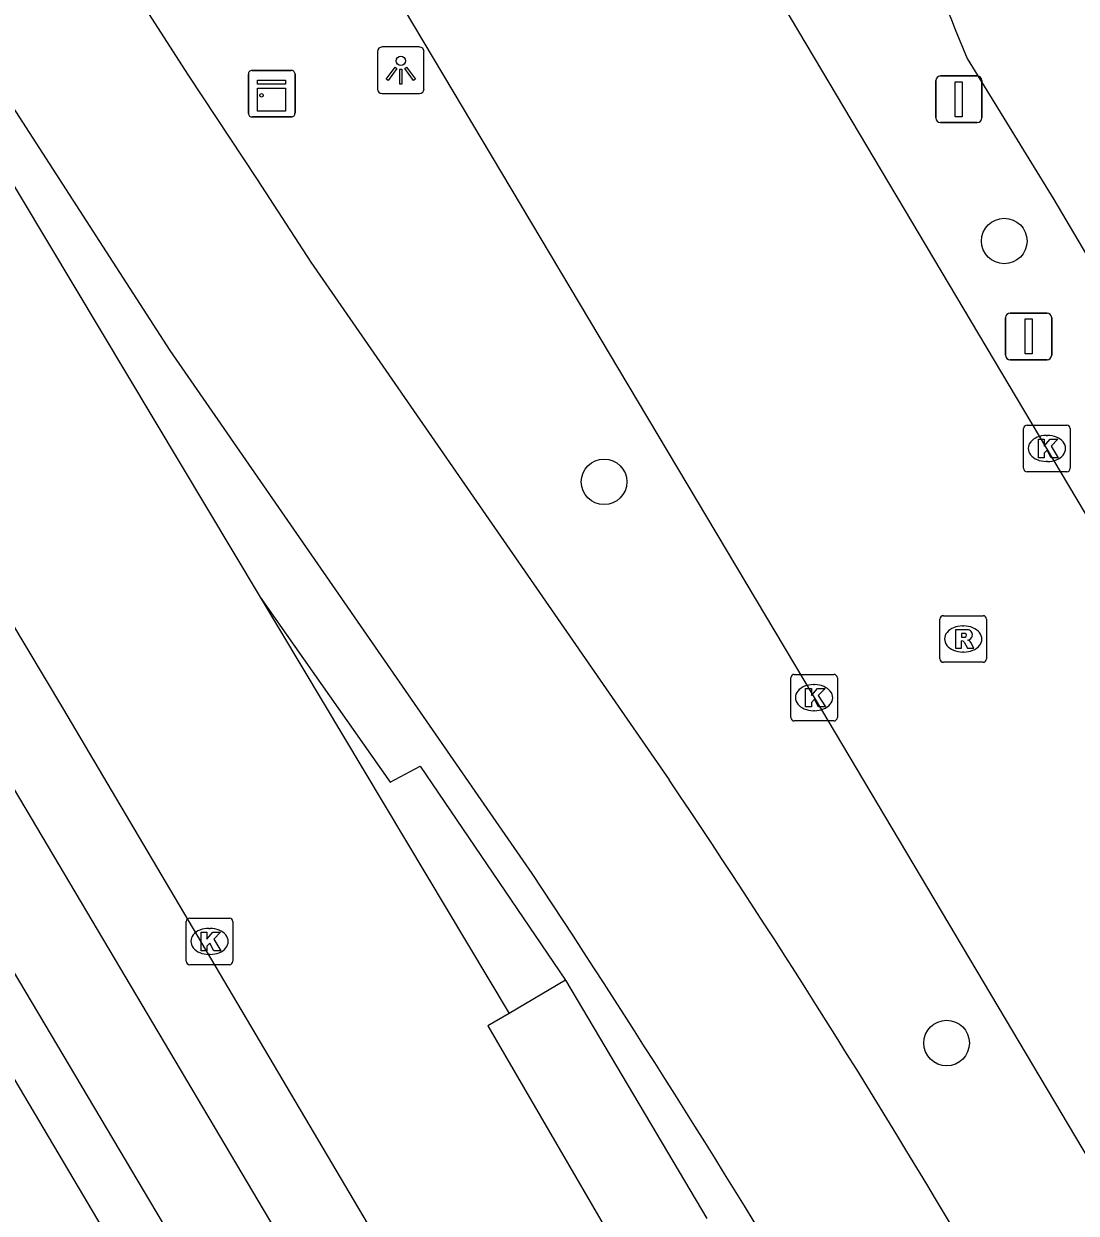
# Model space of a CAD drawing. Extents: x 156414 to 157775, y 382335 to 383765.
# Drawn here: x 156807.68 to 156830.27, y 383589.09 to 383614.62 of the extents above; entities that cross this region are included whole.
import ezdxf

# ---------------------------------------------------------------- set-up
doc = ezdxf.new("R2010")
doc.units = 0
for name, color, linetype in [('IMGEO_Boom', 7, 'Continuous'), ('IMGEO_Fietspad_gesloten', 7, 'Continuous'), ('IMGEO_Haag', 7, 'Continuous'), ('IMGEO_Kast', 7, 'Continuous'), ('IMGEO_Kolk', 7, 'Continuous'), ('IMGEO_Lichtpunt', 7, 'Continuous'), ('IMGEO_OVBaan_gesloten', 7, 'Continuous'), ('IMGEO_Pand', 7, 'Continuous'), ('IMGEO_Parkeervlak_open', 7, 'Continuous'), ('IMGEO_Rijbaan_lokaal_gesloten', 7, 'Continuous'), ('IMGEO_Rioolput', 7, 'Continuous'), ('IMGEO_Verkeersbordpaal', 7, 'Continuous'), ('IMGEO_Voetpad_open', 7, 'Continuous')]:
    doc.layers.add(name, color=color, linetype=linetype)

msp = doc.modelspace()

# ---------------------------------------------------------------- linework, layer by layer
at = {"layer": 'IMGEO_Boom'}
for centre in [(156828.729, 383609.96), (156820.137, 383604.791), (156827.491, 383592.746)]:
    msp.add_circle(centre, 0.489, dxfattribs=at)
at = {"layer": 'IMGEO_Fietspad_gesloten'}
for points in [[(156809.777, 383615.754), (156811.208, 383613.52), (156812.69, 383611.28), (156813.84, 383609.507), (156821.534, 383598.396)], [(156818.593, 383596.386), (156810.821, 383607.609), (156806.572, 383614.183)]]:
    msp.add_lwpolyline(points, dxfattribs=at)
for centre, radius, start, end in [((156657.422, 383487.714), 197.947, 30.18346, 33.99697), ((156589.579, 383445.071), 274.488, 30.7616, 33.45357)]:
    msp.add_arc(centre, radius, start, end, dxfattribs=at)
at = {"layer": 'IMGEO_Haag'}
msp.add_lwpolyline([(156812.75, 383602.314), (156815.542, 383598.343), (156816.185, 383598.689), (156819.306, 383594.099)], dxfattribs=at)
at = {"layer": 'IMGEO_Kast'}
for p, q in [((156812.576, 383613.622), (156813.417, 383613.622)), ((156813.417, 383613.622), (156812.576, 383613.622)), ((156812.501, 383612.697), (156812.501, 383613.538)), ((156812.501, 383613.538), (156812.501, 383612.697)), ((156813.501, 383613.547), (156813.501, 383612.706)), ((156813.501, 383612.706), (156813.501, 383613.547)), ((156813.426, 383612.622), (156812.585, 383612.622)), ((156812.585, 383612.622), (156813.426, 383612.622))]:
    msp.add_line(p, q, dxfattribs=at)
for points in [[(156812.696, 383613.412), (156813.296, 383613.412), (156813.296, 383613.327), (156812.696, 383613.327), (156812.696, 383613.412)], [(156812.696, 383613.237), (156813.296, 383613.237), (156813.296, 383612.748), (156812.696, 383612.748), (156812.696, 383613.237)]]:
    msp.add_lwpolyline(points, dxfattribs=at)
msp.add_circle((156812.78, 383613.086), 0.0377, dxfattribs=at)
for centre, start, end in [((156812.579, 383613.544), 92.4484, 184.2845), ((156812.579, 383613.544), 92.4484, 184.2845), ((156813.423, 383613.544), 2.4484, 94.2845), ((156813.423, 383613.544), 2.4484, 94.2845), ((156812.579, 383612.7), 182.4484, 274.2845), ((156812.579, 383612.7), 182.4484, 274.2845), ((156813.423, 383612.7), 272.4484, 4.2845), ((156813.423, 383612.7), 272.4484, 4.2845)]:
    msp.add_arc(centre, 0.0779, start, end, dxfattribs=at)
at = {"layer": 'IMGEO_Kolk'}
for p, q in [((156829.219, 383606.008), (156830.071, 383606.008)), ((156829.144, 383605.082), (156829.144, 383605.934)), ((156829.632, 383605.788), (156829.657, 383605.788)), ((156830.145, 383605.934), (156830.145, 383605.082)), ((156829.655, 383605.228), (156829.63, 383605.228)), ((156830.071, 383605.008), (156829.219, 383605.008)), ((156824.144, 383599.733), (156824.144, 383600.585)), ((156824.219, 383600.659), (156825.071, 383600.659)), ((156825.145, 383600.585), (156825.145, 383599.733)), ((156824.632, 383600.439), (156824.657, 383600.439)), ((156824.655, 383599.879), (156824.63, 383599.879)), ((156825.071, 383599.659), (156824.219, 383599.659)), ((156811.165, 383594.502), (156811.165, 383595.354)), ((156811.24, 383595.428), (156812.092, 383595.428)), ((156812.166, 383595.354), (156812.166, 383594.502)), ((156811.653, 383595.208), (156811.678, 383595.208)), ((156811.676, 383594.648), (156811.651, 383594.648)), ((156812.092, 383594.428), (156811.24, 383594.428))]:
    msp.add_line(p, q, dxfattribs=at)
for points in [[(156829.219, 383606.008), (156830.071, 383606.008)], [(156829.144, 383605.082), (156829.144, 383605.934)], [(156829.465, 383605.708), (156829.588, 383605.708), (156829.588, 383605.557), (156829.718, 383605.708), (156829.882, 383605.708), (156829.736, 383605.557), (156829.889, 383605.308), (156829.737, 383605.308), (156829.652, 383605.472), (156829.588, 383605.405), (156829.588, 383605.308), (156829.465, 383605.308), (156829.465, 383605.708)], [(156830.145, 383605.934), (156830.145, 383605.082)], [(156830.071, 383605.008), (156829.219, 383605.008)], [(156824.144, 383599.733), (156824.144, 383600.585)], [(156824.219, 383600.659), (156825.071, 383600.659)], [(156825.145, 383600.585), (156825.145, 383599.733)], [(156824.465, 383600.359), (156824.588, 383600.359), (156824.588, 383600.208), (156824.718, 383600.359), (156824.882, 383600.359), (156824.736, 383600.208), (156824.889, 383599.959), (156824.737, 383599.959), (156824.652, 383600.123), (156824.588, 383600.056), (156824.588, 383599.959), (156824.465, 383599.959), (156824.465, 383600.359)], [(156825.071, 383599.659), (156824.219, 383599.659)], [(156811.165, 383594.502), (156811.165, 383595.354)], [(156811.24, 383595.428), (156812.092, 383595.428)], [(156812.166, 383595.354), (156812.166, 383594.502)], [(156811.486, 383595.128), (156811.609, 383595.128), (156811.609, 383594.977), (156811.739, 383595.128), (156811.903, 383595.128), (156811.757, 383594.977), (156811.91, 383594.728), (156811.758, 383594.728), (156811.673, 383594.892), (156811.609, 383594.825), (156811.609, 383594.728), (156811.486, 383594.728), (156811.486, 383595.128)], [(156812.092, 383594.428), (156811.24, 383594.428)]]:
    msp.add_lwpolyline(points, dxfattribs=at)
for centre, start, end in [((156829.221, 383605.932), 91.552, 178.448), ((156829.221, 383605.932), 91.552, 178.448), ((156830.069, 383605.932), 1.552, 88.448), ((156830.069, 383605.932), 1.552, 88.448), ((156829.221, 383605.084), 181.552, 268.448), ((156829.221, 383605.084), 181.552, 268.448), ((156830.069, 383605.084), 271.552, 358.448), ((156830.069, 383605.084), 271.552, 358.448), ((156824.221, 383600.583), 91.552, 178.448), ((156824.221, 383600.583), 91.552, 178.448), ((156825.069, 383600.583), 1.552, 88.448), ((156825.069, 383600.583), 1.552, 88.448), ((156824.221, 383599.735), 181.552, 268.448), ((156824.221, 383599.735), 181.552, 268.448), ((156825.069, 383599.735), 271.552, 358.448), ((156825.069, 383599.735), 271.552, 358.448), ((156811.242, 383595.352), 91.552, 178.448), ((156811.242, 383595.352), 91.552, 178.448), ((156812.09, 383595.352), 1.552, 88.448), ((156812.09, 383595.352), 1.552, 88.448), ((156811.242, 383594.504), 181.552, 268.448), ((156811.242, 383594.504), 181.552, 268.448), ((156812.09, 383594.504), 271.552, 358.448), ((156812.09, 383594.504), 271.552, 358.448)]:
    msp.add_arc(centre, 0.0765, start, end, dxfattribs=at)
for centre, major_axis, ratio, start_param, end_param in [((156829.631, 383605.508), (-0.387, 0.002), 0.722429, 4.712389, 7.853982), ((156829.656, 383605.508), (-0.39, 0.002), 0.717154, 1.570796, 4.712389), ((156824.631, 383600.159), (-0.387, 0.002), 0.722429, 4.712389, 7.853982), ((156824.656, 383600.159), (-0.39, 0.002), 0.717154, 1.570796, 4.712389), ((156811.652, 383594.928), (-0.387, 0.002), 0.722429, 4.712389, 7.853982), ((156811.677, 383594.928), (-0.39, 0.002), 0.717154, 1.570796, 4.712389)]:
    msp.add_ellipse(centre, major_axis=major_axis, ratio=ratio, start_param=start_param, end_param=end_param, dxfattribs=at)
at = {"layer": 'IMGEO_Lichtpunt'}
for p, q in [((156816.176, 383614.124), (156815.368, 383614.124)), ((156816.176, 383614.124), (156815.368, 383614.124)), ((156815.274, 383614.029), (156815.274, 383613.222)), ((156815.274, 383614.029), (156815.274, 383613.222)), ((156816.27, 383613.222), (156816.27, 383614.029)), ((156816.27, 383613.222), (156816.27, 383614.029)), ((156815.368, 383613.128), (156816.176, 383613.128)), ((156815.368, 383613.128), (156816.176, 383613.128))]:
    msp.add_line(p, q, dxfattribs=at)
for points in [[(156815.648, 383613.693), (156815.687, 383613.665), (156815.499, 383613.403), (156815.461, 383613.43), (156815.648, 383613.693)], [(156815.75, 383613.645), (156815.797, 383613.645), (156815.797, 383613.323), (156815.75, 383613.323), (156815.75, 383613.645)], [(156815.86, 383613.665), (156815.898, 383613.692), (156816.085, 383613.43), (156816.046, 383613.402), (156815.86, 383613.665)]]:
    msp.add_lwpolyline(points, dxfattribs=at)
msp.add_circle((156815.773, 383613.827), 0.0994, dxfattribs=at)
for centre, start, end in [((156815.368, 383614.029), 90, 180), ((156815.368, 383614.029), 90, 180), ((156816.176, 383614.029), 0, 90), ((156816.176, 383614.029), 0, 90), ((156815.368, 383613.222), 180, 270), ((156815.368, 383613.222), 180, 270), ((156816.176, 383613.222), 270, 0), ((156816.176, 383613.222), 270, 360)]:
    msp.add_arc(centre, 0.0946, start, end, dxfattribs=at)
at = {"layer": 'IMGEO_OVBaan_gesloten'}
for points in [[(156844.355, 383580.759), (156839.105, 383589.601), (156829.644, 383605.508), (156821.417, 383619.335)], [(156814.578, 383617.063), (156824.647, 383600.159), (156833.596, 383585.118), (156842.549, 383570.096), (156852.502, 383553.317), (156861.927, 383537.422)]]:
    msp.add_lwpolyline(points, dxfattribs=at)
at = {"layer": 'IMGEO_Pand'}
msp.add_lwpolyline([(156807.368, 383592.139), (156810.735, 383586.463)], dxfattribs=at)
at = {"layer": 'IMGEO_Parkeervlak_open'}
for points in [[(156819.306, 383594.099), (156818.1, 383593.383)], [(156819.306, 383594.099), (156822.343, 383588.978)]]:
    msp.add_lwpolyline(points, dxfattribs=at)
at = {"layer": 'IMGEO_Rijbaan_lokaal_gesloten'}
for points in [[(156827.929, 383613.878), (156829.792, 383610.852), (156846.763, 383582.113)], [(156805.896, 383613.754), (156812.75, 383602.314)], [(156854.832, 383521.621), (156808.513, 383599.937), (156801.203, 383612.163)], [(156812.75, 383602.314), (156818.1, 383593.383)], [(156818.1, 383593.383), (156817.642, 383593.112), (156820.655, 383587.936)]]:
    msp.add_lwpolyline(points, dxfattribs=at)
msp.add_arc((156871.73, 383632.045), 47.419, 193.8868, 202.5266, dxfattribs=at)
at = {"layer": 'IMGEO_Rioolput'}
for p, q in [((156827.422, 383601.918), (156828.274, 383601.918)), ((156827.347, 383600.992), (156827.347, 383601.844)), ((156827.835, 383601.698), (156827.86, 383601.698)), ((156828.348, 383601.844), (156828.348, 383600.992)), ((156827.858, 383601.138), (156827.833, 383601.138)), ((156828.274, 383600.918), (156827.422, 383600.918))]:
    msp.add_line(p, q, dxfattribs=at)
for points in [[(156827.422, 383601.918), (156828.274, 383601.918)], [(156827.347, 383600.992), (156827.347, 383601.844)], [(156827.936, 383601.616), (156827.684, 383601.618), (156827.684, 383601.218)], [(156828.348, 383601.844), (156828.348, 383600.992)], [(156827.684, 383601.218), (156827.808, 383601.218), (156827.808, 383601.38), (156827.819, 383601.38)], [(156827.862, 383601.537), (156827.808, 383601.537), (156827.808, 383601.456)], [(156827.808, 383601.456), (156827.86, 383601.456)], [(156827.866, 383601.351), (156827.937, 383601.218), (156828.077, 383601.218), (156828.012, 383601.344)], [(156828.274, 383600.918), (156827.422, 383600.918)]]:
    msp.add_lwpolyline(points, dxfattribs=at)
for centre, radius, start, end in [((156827.424, 383601.842), 0.0765, 91.552, 178.448), ((156827.424, 383601.842), 0.0765, 91.552, 178.448), ((156828.272, 383601.842), 0.0765, 1.552, 88.448), ((156828.272, 383601.842), 0.0765, 1.552, 88.448), ((156827.935, 383601.506), 0.109, 350.3612, 89.416), ((156827.818, 383601.327), 0.0533, 26.0293, 88.6989), ((156827.844, 383601.645), 0.19, 274.7715, 282.9687), ((156827.868, 383601.441), 0.0964, 77.0061, 93.1865), ((156827.882, 383601.498), 0.0378, 276.6634, 79.6772), ((156827.933, 383601.506), 0.112, 277.5842, 350.9817), ((156827.917, 383601.291), 0.108, 29.5134, 73.7905), ((156827.424, 383600.994), 0.0765, 181.552, 268.448), ((156827.424, 383600.994), 0.0765, 181.552, 268.448), ((156828.272, 383600.994), 0.0765, 271.552, 358.448), ((156828.272, 383600.994), 0.0765, 271.552, 358.448)]:
    msp.add_arc(centre, radius, start, end, dxfattribs=at)
for centre, major_axis, ratio, start_param, end_param in [((156827.834, 383601.418), (-0.387, 0.002), 0.722429, 4.712389, 7.853982), ((156827.859, 383601.418), (-0.39, 0.002), 0.717154, 1.570796, 4.712389)]:
    msp.add_ellipse(centre, major_axis=major_axis, ratio=ratio, start_param=start_param, end_param=end_param, dxfattribs=at)
at = {"layer": 'IMGEO_Verkeersbordpaal'}
for p, q in [((156827.258, 383612.602), (156827.258, 383613.402)), ((156827.258, 383613.402), (156827.258, 383612.602)), ((156827.358, 383613.502), (156828.148, 383613.502)), ((156828.148, 383613.502), (156827.358, 383613.502)), ((156828.248, 383613.402), (156828.248, 383612.602)), ((156828.248, 383612.602), (156828.248, 383613.402)), ((156828.148, 383612.502), (156827.358, 383612.502)), ((156827.358, 383612.502), (156828.148, 383612.502)), ((156828.757, 383607.512), (156828.757, 383608.312)), ((156828.757, 383608.312), (156828.757, 383607.512)), ((156828.857, 383608.412), (156829.647, 383608.412)), ((156829.647, 383608.412), (156828.857, 383608.412)), ((156829.747, 383608.312), (156829.747, 383607.512)), ((156829.747, 383607.512), (156829.747, 383608.312)), ((156829.647, 383607.412), (156828.857, 383607.412)), ((156828.857, 383607.412), (156829.647, 383607.412))]:
    msp.add_line(p, q, dxfattribs=at)
for points in [[(156827.678, 383613.377), (156827.828, 383613.377), (156827.828, 383612.627), (156827.678, 383612.627), (156827.678, 383613.377)], [(156829.177, 383608.287), (156829.327, 383608.287), (156829.327, 383607.537), (156829.177, 383607.537), (156829.177, 383608.287)]]:
    msp.add_lwpolyline(points, dxfattribs=at)
for centre, start, end in [((156827.358, 383613.402), 90, 180), ((156827.358, 383613.402), 90, 180), ((156828.148, 383613.402), 0, 90), ((156828.148, 383613.402), 360, 90), ((156827.358, 383612.602), 180, 270), ((156827.358, 383612.602), 180, 270), ((156828.148, 383612.602), 270, 0), ((156828.148, 383612.602), 270, 0), ((156828.857, 383608.312), 90, 180), ((156828.857, 383608.312), 90, 180), ((156829.647, 383608.312), 0, 90), ((156829.647, 383608.312), 360, 90), ((156828.857, 383607.512), 180, 270), ((156828.857, 383607.512), 180, 270), ((156829.647, 383607.512), 270, 0), ((156829.647, 383607.512), 270, 0)]:
    msp.add_arc(centre, 0.1, start, end, dxfattribs=at)
at = {"layer": 'IMGEO_Voetpad_open'}
for points in [[(156853.212, 383521.079), (156805.801, 383601), (156799.76, 383611.336)], [(156797.939, 383610.291), (156851.752, 383519.69), (156852.95, 383516.341), (156853.052, 383515.897)]]:
    msp.add_lwpolyline(points, dxfattribs=at)

doc.saveas('drawing.dxf')
